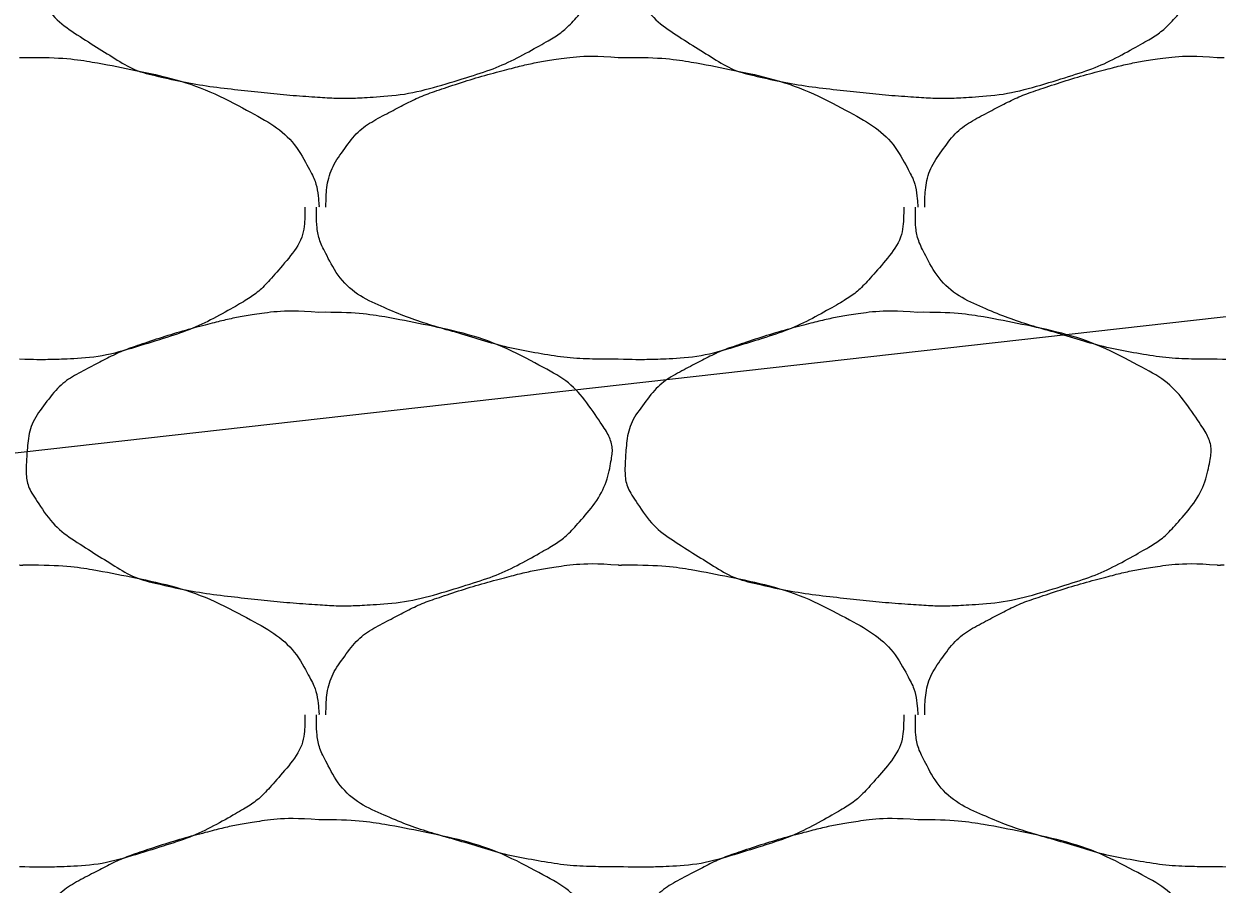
# Model space of a CAD drawing. Extents: x 1373719 to 1374161, y 379835 to 380167.
# Drawn here: x 1373986.861 to 1373987.779, y 379974.372 to 379975.034 of the extents above; entities that cross this region are included whole.
import ezdxf

# ---------------------------------------------------------------- set-up
doc = ezdxf.new("R2010")
doc.units = 0
doc.layers.add('Aggregate Base Course', color=7, linetype='Continuous')
doc.layers.add('T_Drafting', color=7, linetype='Continuous')

msp = doc.modelspace()

# ---------------------------------------------------------------- linework, layer by layer
at = {"layer": 'Aggregate Base Course'}
for points, degree in [([(1373987.08822, 379975.20287), (1373987.11458, 379975.20323), (1373987.14104, 379975.19926), (1373987.16742, 379975.19387), (1373987.19964, 379975.18729), (1373987.22933, 379975.17748), (1373987.25922, 379975.16147), (1373987.27915, 379975.15079), (1373987.29279, 379975.13632), (1373987.30602, 379975.11647), (1373987.31171, 379975.10792), (1373987.31477, 379975.0981), (1373987.31322, 379975.08947), (1373987.31018, 379975.07257), (1373987.30137, 379975.05578), (1373987.28802, 379975.04087), (1373987.27959, 379975.03145), (1373987.27126, 379975.02509), (1373987.26102, 379975.01927), (1373987.24288, 379975.00896), (1373987.225, 379975.00032), (1373987.20522, 379974.99407), (1373987.17967, 379974.986), (1373987.15415, 379974.97951), (1373987.12782, 379974.97787), (1373987.11464, 379974.97705), (1373987.10138, 379974.97699), (1373987.08822, 379974.97787), (1373987.06839, 379974.97919), (1373987.04861, 379974.9811), (1373987.02882, 379974.98327), (1373987.00702, 379974.98566), (1373986.98552, 379974.98909), (1373986.96402, 379974.99407), (1373986.94637, 379974.99815), (1373986.93119, 379975.00759), (1373986.91542, 379975.01747), (1373986.89754, 379975.02867), (1373986.88302, 379975.03959), (1373986.87042, 379975.05887), (1373986.86394, 379975.06878), (1373986.86264, 379975.07939), (1373986.86322, 379975.08947), (1373986.86406, 379975.10407), (1373986.86713, 379975.11878), (1373986.87762, 379975.13267), (1373986.88824, 379975.14673), (1373986.89979, 379975.15426), (1373986.91362, 379975.16147), (1373986.92546, 379975.16765), (1373986.9371, 379975.17344), (1373986.94962, 379975.17767), (1373986.9675, 379975.18371), (1373986.98535, 379975.18911), (1373987.00362, 379975.19387), (1373987.01494, 379975.19682), (1373987.02626, 379975.19926), (1373987.03782, 379975.20107), (1373987.05449, 379975.20368), (1373987.07152, 379975.20431), (1373987.08822, 379975.20287)], 3), ([(1373987.54902, 379975.20287), (1373987.57538, 379975.20323), (1373987.60184, 379975.19926), (1373987.62822, 379975.19387), (1373987.66044, 379975.18729), (1373987.69013, 379975.17748), (1373987.72002, 379975.16147), (1373987.73995, 379975.15079), (1373987.75359, 379975.13632), (1373987.76682, 379975.11647), (1373987.77251, 379975.10792), (1373987.77557, 379975.0981), (1373987.77402, 379975.08947), (1373987.77098, 379975.07257), (1373987.76217, 379975.05578), (1373987.74882, 379975.04087), (1373987.74039, 379975.03145), (1373987.73206, 379975.02509), (1373987.72182, 379975.01927), (1373987.70368, 379975.00896), (1373987.6858, 379975.00032), (1373987.66602, 379974.99407), (1373987.64047, 379974.986), (1373987.61495, 379974.97951), (1373987.58862, 379974.97787), (1373987.57544, 379974.97705), (1373987.56218, 379974.97699), (1373987.54902, 379974.97787), (1373987.52919, 379974.97919), (1373987.50941, 379974.9811), (1373987.48962, 379974.98327), (1373987.46782, 379974.98566), (1373987.44632, 379974.98909), (1373987.42482, 379974.99407), (1373987.40717, 379974.99815), (1373987.39199, 379975.00759), (1373987.37622, 379975.01747), (1373987.35834, 379975.02867), (1373987.34382, 379975.03959), (1373987.33122, 379975.05887), (1373987.32474, 379975.06878), (1373987.32344, 379975.07939), (1373987.32402, 379975.08947), (1373987.32486, 379975.10407), (1373987.32793, 379975.11878), (1373987.33842, 379975.13267), (1373987.34904, 379975.14673), (1373987.36059, 379975.15426), (1373987.37442, 379975.16147), (1373987.38626, 379975.16765), (1373987.3979, 379975.17344), (1373987.41042, 379975.17767), (1373987.4283, 379975.18371), (1373987.44615, 379975.18911), (1373987.46442, 379975.19387), (1373987.47574, 379975.19682), (1373987.48706, 379975.19926), (1373987.49862, 379975.20107), (1373987.51529, 379975.20368), (1373987.53232, 379975.20431), (1373987.54902, 379975.20287)], 3), ([(1373986.85782, 379975.00847), (1373986.85962, 379975.00837), (1373986.86142, 379975.00858), (1373986.86322, 379975.00847)], 2), ([(1373986.86322, 379975.00847), (1373986.88958, 379975.00883), (1373986.91604, 379975.00486), (1373986.94242, 379974.99947), (1373986.97464, 379974.99289), (1373987.00433, 379974.98308), (1373987.03422, 379974.96707), (1373987.05415, 379974.95639), (1373987.07006, 379974.94247), (1373987.08102, 379974.92207), (1373987.08574, 379974.91329), (1373987.08749, 379974.90436), (1373987.08822, 379974.89507), (1373987.08827, 379974.89447), (1373987.08834, 379974.89386), (1373987.08822, 379974.89327)], 3), ([(1373987.09362, 379974.89327), (1373987.09364, 379974.89387), (1373987.09361, 379974.89447), (1373987.09362, 379974.89507), (1373987.09395, 379974.91025), (1373987.09823, 379974.92482), (1373987.10802, 379974.93827), (1373987.11793, 379974.95189), (1373987.13019, 379974.95986), (1373987.14402, 379974.96707), (1373987.15586, 379974.97325), (1373987.1675, 379974.97904), (1373987.18002, 379974.98327), (1373987.1979, 379974.98931), (1373987.21575, 379974.99471), (1373987.23402, 379974.99947), (1373987.24534, 379975.00242), (1373987.25666, 379975.00486), (1373987.26822, 379975.00667), (1373987.28489, 379975.00928), (1373987.30192, 379975.00991), (1373987.31862, 379975.00847)], 3), ([(1373987.31862, 379975.00847), (1373987.32042, 379975.00837), (1373987.32222, 379975.00858), (1373987.32402, 379975.00847)], 2), ([(1373987.32402, 379975.00847), (1373987.35038, 379975.00883), (1373987.37684, 379975.00486), (1373987.40322, 379974.99947), (1373987.43544, 379974.99289), (1373987.46513, 379974.98308), (1373987.49502, 379974.96707), (1373987.51495, 379974.95639), (1373987.53086, 379974.94247), (1373987.54182, 379974.92207), (1373987.54654, 379974.91329), (1373987.54829, 379974.90436), (1373987.54902, 379974.89507), (1373987.54907, 379974.89447), (1373987.54914, 379974.89386), (1373987.54902, 379974.89327)], 3), ([(1373987.55442, 379974.89327), (1373987.55444, 379974.89387), (1373987.55441, 379974.89447), (1373987.55442, 379974.89507), (1373987.55475, 379974.91025), (1373987.55903, 379974.92482), (1373987.56882, 379974.93827), (1373987.57873, 379974.95189), (1373987.59099, 379974.95986), (1373987.60482, 379974.96707), (1373987.61666, 379974.97325), (1373987.6283, 379974.97904), (1373987.64082, 379974.98327), (1373987.6587, 379974.98931), (1373987.67655, 379974.99471), (1373987.69482, 379974.99947), (1373987.70614, 379975.00242), (1373987.71746, 379975.00486), (1373987.72902, 379975.00667), (1373987.74569, 379975.00928), (1373987.76272, 379975.00991), (1373987.77942, 379975.00847)], 3), ([(1373987.77942, 379975.00847), (1373987.78122, 379975.00837), (1373987.78302, 379975.00858), (1373987.78482, 379975.00847)], 2), ([(1373987.07742, 379974.89327), (1373987.07747, 379974.89147), (1373987.07748, 379974.88967), (1373987.07742, 379974.88787), (1373987.07676, 379974.86962), (1373987.06518, 379974.85381), (1373987.05222, 379974.83927), (1373987.04404, 379974.83008), (1373987.03546, 379974.82349), (1373987.02522, 379974.81767), (1373987.00708, 379974.80736), (1373986.9892, 379974.79872), (1373986.96942, 379974.79247), (1373986.94387, 379974.7844), (1373986.91837, 379974.7773), (1373986.89202, 379974.77627), (1373986.88062, 379974.77582), (1373986.86921, 379974.77576), (1373986.85782, 379974.77627)], 3), ([(1373987.31862, 379974.77627), (1373987.31622, 379974.77627), (1373987.31382, 379974.77627), (1373987.31142, 379974.77627), (1373987.29154, 379974.77627), (1373987.27174, 379974.77813), (1373987.25202, 379974.78167), (1373987.23099, 379974.78545), (1373987.21093, 379974.79187), (1373987.19048, 379974.79775), (1373987.17281, 379974.80282), (1373987.15574, 379974.80851), (1373987.13862, 379974.81587), (1373987.11957, 379974.82406), (1373987.1037, 379974.83786), (1373987.09362, 379974.85727), (1373987.08844, 379974.86725), (1373987.08642, 379974.87739), (1373987.08642, 379974.88787), (1373987.08642, 379974.88967), (1373987.08642, 379974.89147), (1373987.08642, 379974.89327)], 3), ([(1373987.53822, 379974.89327), (1373987.53827, 379974.89147), (1373987.53828, 379974.88967), (1373987.53822, 379974.88787), (1373987.53756, 379974.86962), (1373987.52598, 379974.85381), (1373987.51302, 379974.83927), (1373987.50484, 379974.83008), (1373987.49626, 379974.82349), (1373987.48602, 379974.81767), (1373987.46788, 379974.80736), (1373987.45, 379974.79872), (1373987.43022, 379974.79247), (1373987.40467, 379974.7844), (1373987.37917, 379974.7773), (1373987.35282, 379974.77627), (1373987.34142, 379974.77582), (1373987.33001, 379974.77576), (1373987.31862, 379974.77627)], 3), ([(1373987.77942, 379974.77627), (1373987.77702, 379974.77627), (1373987.77462, 379974.77627), (1373987.77222, 379974.77627), (1373987.75234, 379974.77627), (1373987.73254, 379974.77813), (1373987.71282, 379974.78167), (1373987.69179, 379974.78545), (1373987.67173, 379974.79187), (1373987.65128, 379974.79775), (1373987.63361, 379974.80282), (1373987.61654, 379974.80851), (1373987.59942, 379974.81587), (1373987.58037, 379974.82406), (1373987.5645, 379974.83786), (1373987.55442, 379974.85727), (1373987.54924, 379974.86725), (1373987.54722, 379974.87739), (1373987.54722, 379974.88787), (1373987.54722, 379974.88967), (1373987.54722, 379974.89147), (1373987.54722, 379974.89327)], 3), ([(1373987.99902, 379974.89327), (1373987.99907, 379974.89147), (1373987.99908, 379974.88967), (1373987.99902, 379974.88787), (1373987.99836, 379974.86962), (1373987.98678, 379974.85381), (1373987.97382, 379974.83927), (1373987.96564, 379974.83008), (1373987.95706, 379974.82349), (1373987.94682, 379974.81767), (1373987.92868, 379974.80736), (1373987.9108, 379974.79872), (1373987.89102, 379974.79247), (1373987.86547, 379974.7844), (1373987.83997, 379974.7773), (1373987.81362, 379974.77627), (1373987.80222, 379974.77582), (1373987.79081, 379974.77576), (1373987.77942, 379974.77627)], 3), ([(1373987.08822, 379974.81227), (1373987.11458, 379974.81263), (1373987.14104, 379974.80866), (1373987.16742, 379974.80327), (1373987.19964, 379974.79669), (1373987.22933, 379974.78688), (1373987.25922, 379974.77087), (1373987.27915, 379974.76019), (1373987.29279, 379974.74572), (1373987.30602, 379974.72587), (1373987.31171, 379974.71732), (1373987.31477, 379974.7075), (1373987.31322, 379974.69887), (1373987.31018, 379974.68197), (1373987.30137, 379974.66518), (1373987.28802, 379974.65027), (1373987.27959, 379974.64085), (1373987.27126, 379974.63449), (1373987.26102, 379974.62867), (1373987.24288, 379974.61836), (1373987.225, 379974.60972), (1373987.20522, 379974.60347), (1373987.17967, 379974.5954), (1373987.15415, 379974.58891), (1373987.12782, 379974.58727), (1373987.11464, 379974.58645), (1373987.10138, 379974.58639), (1373987.08822, 379974.58727), (1373987.06839, 379974.58859), (1373987.04861, 379974.5905), (1373987.02882, 379974.59267), (1373987.00702, 379974.59506), (1373986.98552, 379974.59849), (1373986.96402, 379974.60347), (1373986.94637, 379974.60755), (1373986.93119, 379974.61699), (1373986.91542, 379974.62687), (1373986.89754, 379974.63807), (1373986.88302, 379974.64899), (1373986.87042, 379974.66827), (1373986.86394, 379974.67818), (1373986.86264, 379974.68879), (1373986.86322, 379974.69887), (1373986.86406, 379974.71347), (1373986.86713, 379974.72818), (1373986.87762, 379974.74207), (1373986.88824, 379974.75613), (1373986.89979, 379974.76366), (1373986.91362, 379974.77087), (1373986.92546, 379974.77705), (1373986.9371, 379974.78284), (1373986.94962, 379974.78707), (1373986.9675, 379974.79311), (1373986.98535, 379974.79851), (1373987.00362, 379974.80327), (1373987.01494, 379974.80622), (1373987.02626, 379974.80866), (1373987.03782, 379974.81047), (1373987.05449, 379974.81308), (1373987.07152, 379974.81371), (1373987.08822, 379974.81227)], 3), ([(1373987.54902, 379974.81227), (1373987.57538, 379974.81263), (1373987.60184, 379974.80866), (1373987.62822, 379974.80327), (1373987.66044, 379974.79669), (1373987.69013, 379974.78688), (1373987.72002, 379974.77087), (1373987.73995, 379974.76019), (1373987.75359, 379974.74572), (1373987.76682, 379974.72587), (1373987.77251, 379974.71732), (1373987.77557, 379974.7075), (1373987.77402, 379974.69887), (1373987.77098, 379974.68197), (1373987.76217, 379974.66518), (1373987.74882, 379974.65027), (1373987.74039, 379974.64085), (1373987.73206, 379974.63449), (1373987.72182, 379974.62867), (1373987.70368, 379974.61836), (1373987.6858, 379974.60972), (1373987.66602, 379974.60347), (1373987.64047, 379974.5954), (1373987.61495, 379974.58891), (1373987.58862, 379974.58727), (1373987.57544, 379974.58645), (1373987.56218, 379974.58639), (1373987.54902, 379974.58727), (1373987.52919, 379974.58859), (1373987.50941, 379974.5905), (1373987.48962, 379974.59267), (1373987.46782, 379974.59506), (1373987.44632, 379974.59849), (1373987.42482, 379974.60347), (1373987.40717, 379974.60755), (1373987.39199, 379974.61699), (1373987.37622, 379974.62687), (1373987.35834, 379974.63807), (1373987.34382, 379974.64899), (1373987.33122, 379974.66827), (1373987.32474, 379974.67818), (1373987.32344, 379974.68879), (1373987.32402, 379974.69887), (1373987.32486, 379974.71347), (1373987.32793, 379974.72818), (1373987.33842, 379974.74207), (1373987.34904, 379974.75613), (1373987.36059, 379974.76366), (1373987.37442, 379974.77087), (1373987.38626, 379974.77705), (1373987.3979, 379974.78284), (1373987.41042, 379974.78707), (1373987.4283, 379974.79311), (1373987.44615, 379974.79851), (1373987.46442, 379974.80327), (1373987.47574, 379974.80622), (1373987.48706, 379974.80866), (1373987.49862, 379974.81047), (1373987.51529, 379974.81308), (1373987.53232, 379974.81371), (1373987.54902, 379974.81227)], 3), ([(1373986.85782, 379974.61787), (1373986.85962, 379974.61777), (1373986.86142, 379974.61798), (1373986.86322, 379974.61787)], 2), ([(1373986.86322, 379974.61787), (1373986.88958, 379974.61823), (1373986.91604, 379974.61426), (1373986.94242, 379974.60887), (1373986.97464, 379974.60229), (1373987.00433, 379974.59248), (1373987.03422, 379974.57647), (1373987.05415, 379974.56579), (1373987.07006, 379974.55187), (1373987.08102, 379974.53147), (1373987.08574, 379974.52269), (1373987.08749, 379974.51376), (1373987.08822, 379974.50447), (1373987.08827, 379974.50387), (1373987.08834, 379974.50326), (1373987.08822, 379974.50267)], 3), ([(1373987.09362, 379974.50267), (1373987.09364, 379974.50327), (1373987.09361, 379974.50387), (1373987.09362, 379974.50447), (1373987.09395, 379974.51965), (1373987.09823, 379974.53422), (1373987.10802, 379974.54767), (1373987.11793, 379974.56129), (1373987.13019, 379974.56926), (1373987.14402, 379974.57647), (1373987.15586, 379974.58265), (1373987.1675, 379974.58844), (1373987.18002, 379974.59267), (1373987.1979, 379974.59871), (1373987.21575, 379974.60411), (1373987.23402, 379974.60887), (1373987.24534, 379974.61182), (1373987.25666, 379974.61426), (1373987.26822, 379974.61607), (1373987.28489, 379974.61868), (1373987.30192, 379974.61931), (1373987.31862, 379974.61787)], 3), ([(1373987.31862, 379974.61787), (1373987.32042, 379974.61777), (1373987.32222, 379974.61798), (1373987.32402, 379974.61787)], 2), ([(1373987.32402, 379974.61787), (1373987.35038, 379974.61823), (1373987.37684, 379974.61426), (1373987.40322, 379974.60887), (1373987.43544, 379974.60229), (1373987.46513, 379974.59248), (1373987.49502, 379974.57647), (1373987.51495, 379974.56579), (1373987.53086, 379974.55187), (1373987.54182, 379974.53147), (1373987.54654, 379974.52269), (1373987.54829, 379974.51376), (1373987.54902, 379974.50447), (1373987.54907, 379974.50387), (1373987.54914, 379974.50326), (1373987.54902, 379974.50267)], 3), ([(1373987.55442, 379974.50267), (1373987.55444, 379974.50327), (1373987.55441, 379974.50387), (1373987.55442, 379974.50447), (1373987.55475, 379974.51965), (1373987.55903, 379974.53422), (1373987.56882, 379974.54767), (1373987.57873, 379974.56129), (1373987.59099, 379974.56926), (1373987.60482, 379974.57647), (1373987.61666, 379974.58265), (1373987.6283, 379974.58844), (1373987.64082, 379974.59267), (1373987.6587, 379974.59871), (1373987.67655, 379974.60411), (1373987.69482, 379974.60887), (1373987.70614, 379974.61182), (1373987.71746, 379974.61426), (1373987.72902, 379974.61607), (1373987.74569, 379974.61868), (1373987.76272, 379974.61931), (1373987.77942, 379974.61787)], 3), ([(1373987.77942, 379974.61787), (1373987.78122, 379974.61777), (1373987.78302, 379974.61798), (1373987.78482, 379974.61787)], 2), ([(1373987.07742, 379974.50267), (1373987.07747, 379974.50087), (1373987.07748, 379974.49907), (1373987.07742, 379974.49727), (1373987.07676, 379974.47902), (1373987.06518, 379974.46321), (1373987.05222, 379974.44867), (1373987.04404, 379974.43948), (1373987.03546, 379974.43289), (1373987.02522, 379974.42707), (1373987.00708, 379974.41676), (1373986.9892, 379974.40812), (1373986.96942, 379974.40187), (1373986.94387, 379974.3938), (1373986.91837, 379974.3867), (1373986.89202, 379974.38567), (1373986.88062, 379974.38522), (1373986.86921, 379974.38516), (1373986.85782, 379974.38567)], 3), ([(1373987.31862, 379974.38567), (1373987.31622, 379974.38567), (1373987.31382, 379974.38567), (1373987.31142, 379974.38567), (1373987.29154, 379974.38567), (1373987.27174, 379974.38753), (1373987.25202, 379974.39107), (1373987.23099, 379974.39485), (1373987.21093, 379974.40127), (1373987.19048, 379974.40715), (1373987.17281, 379974.41222), (1373987.15574, 379974.41791), (1373987.13862, 379974.42527), (1373987.11957, 379974.43346), (1373987.1037, 379974.44726), (1373987.09362, 379974.46667), (1373987.08844, 379974.47665), (1373987.08642, 379974.48679), (1373987.08642, 379974.49727), (1373987.08642, 379974.49907), (1373987.08642, 379974.50087), (1373987.08642, 379974.50267)], 3), ([(1373987.53822, 379974.50267), (1373987.53827, 379974.50087), (1373987.53828, 379974.49907), (1373987.53822, 379974.49727), (1373987.53756, 379974.47902), (1373987.52598, 379974.46321), (1373987.51302, 379974.44867), (1373987.50484, 379974.43948), (1373987.49626, 379974.43289), (1373987.48602, 379974.42707), (1373987.46788, 379974.41676), (1373987.45, 379974.40812), (1373987.43022, 379974.40187), (1373987.40467, 379974.3938), (1373987.37917, 379974.3867), (1373987.35282, 379974.38567), (1373987.34142, 379974.38522), (1373987.33001, 379974.38516), (1373987.31862, 379974.38567)], 3), ([(1373987.77942, 379974.38567), (1373987.77702, 379974.38567), (1373987.77462, 379974.38567), (1373987.77222, 379974.38567), (1373987.75234, 379974.38567), (1373987.73254, 379974.38753), (1373987.71282, 379974.39107), (1373987.69179, 379974.39485), (1373987.67173, 379974.40127), (1373987.65128, 379974.40715), (1373987.63361, 379974.41222), (1373987.61654, 379974.41791), (1373987.59942, 379974.42527), (1373987.58037, 379974.43346), (1373987.5645, 379974.44726), (1373987.55442, 379974.46667), (1373987.54924, 379974.47665), (1373987.54722, 379974.48679), (1373987.54722, 379974.49727), (1373987.54722, 379974.49907), (1373987.54722, 379974.50087), (1373987.54722, 379974.50267)], 3), ([(1373987.99902, 379974.50267), (1373987.99907, 379974.50087), (1373987.99908, 379974.49907), (1373987.99902, 379974.49727), (1373987.99836, 379974.47902), (1373987.98678, 379974.46321), (1373987.97382, 379974.44867), (1373987.96564, 379974.43948), (1373987.95706, 379974.43289), (1373987.94682, 379974.42707), (1373987.92868, 379974.41676), (1373987.9108, 379974.40812), (1373987.89102, 379974.40187), (1373987.86547, 379974.3938), (1373987.83997, 379974.3867), (1373987.81362, 379974.38567), (1373987.80222, 379974.38522), (1373987.79081, 379974.38516), (1373987.77942, 379974.38567)], 3), ([(1373987.08822, 379974.42167), (1373987.11458, 379974.42203), (1373987.14104, 379974.41806), (1373987.16742, 379974.41267), (1373987.19964, 379974.40609), (1373987.22933, 379974.39628), (1373987.25922, 379974.38027), (1373987.27915, 379974.36959), (1373987.29279, 379974.35512), (1373987.30602, 379974.33527), (1373987.31171, 379974.32672), (1373987.31477, 379974.3169), (1373987.31322, 379974.30827), (1373987.31018, 379974.29137), (1373987.30137, 379974.27458), (1373987.28802, 379974.25967), (1373987.27959, 379974.25025), (1373987.27126, 379974.24389), (1373987.26102, 379974.23807), (1373987.24288, 379974.22776), (1373987.225, 379974.21912), (1373987.20522, 379974.21287), (1373987.17967, 379974.2048), (1373987.15415, 379974.19831), (1373987.12782, 379974.19667), (1373987.11464, 379974.19585), (1373987.10138, 379974.19579), (1373987.08822, 379974.19667), (1373987.06839, 379974.19799), (1373987.04861, 379974.1999), (1373987.02882, 379974.20207), (1373987.00702, 379974.20446), (1373986.98552, 379974.20789), (1373986.96402, 379974.21287), (1373986.94637, 379974.21695), (1373986.93119, 379974.22639), (1373986.91542, 379974.23627), (1373986.89754, 379974.24747), (1373986.88302, 379974.25839), (1373986.87042, 379974.27767), (1373986.86394, 379974.28758), (1373986.86264, 379974.29819), (1373986.86322, 379974.30827), (1373986.86406, 379974.32287), (1373986.86713, 379974.33758), (1373986.87762, 379974.35147), (1373986.88824, 379974.36553), (1373986.89979, 379974.37306), (1373986.91362, 379974.38027), (1373986.92546, 379974.38645), (1373986.9371, 379974.39224), (1373986.94962, 379974.39647), (1373986.9675, 379974.40251), (1373986.98535, 379974.40791), (1373987.00362, 379974.41267), (1373987.01494, 379974.41562), (1373987.02626, 379974.41806), (1373987.03782, 379974.41987), (1373987.05449, 379974.42248), (1373987.07152, 379974.42311), (1373987.08822, 379974.42167)], 3), ([(1373987.54902, 379974.42167), (1373987.57538, 379974.42203), (1373987.60184, 379974.41806), (1373987.62822, 379974.41267), (1373987.66044, 379974.40609), (1373987.69013, 379974.39628), (1373987.72002, 379974.38027), (1373987.73995, 379974.36959), (1373987.75359, 379974.35512), (1373987.76682, 379974.33527), (1373987.77251, 379974.32672), (1373987.77557, 379974.3169), (1373987.77402, 379974.30827), (1373987.77098, 379974.29137), (1373987.76217, 379974.27458), (1373987.74882, 379974.25967), (1373987.74039, 379974.25025), (1373987.73206, 379974.24389), (1373987.72182, 379974.23807), (1373987.70368, 379974.22776), (1373987.6858, 379974.21912), (1373987.66602, 379974.21287), (1373987.64047, 379974.2048), (1373987.61495, 379974.19831), (1373987.58862, 379974.19667), (1373987.57544, 379974.19585), (1373987.56218, 379974.19579), (1373987.54902, 379974.19667), (1373987.52919, 379974.19799), (1373987.50941, 379974.1999), (1373987.48962, 379974.20207), (1373987.46782, 379974.20446), (1373987.44632, 379974.20789), (1373987.42482, 379974.21287), (1373987.40717, 379974.21695), (1373987.39199, 379974.22639), (1373987.37622, 379974.23627), (1373987.35834, 379974.24747), (1373987.34382, 379974.25839), (1373987.33122, 379974.27767), (1373987.32474, 379974.28758), (1373987.32344, 379974.29819), (1373987.32402, 379974.30827), (1373987.32486, 379974.32287), (1373987.32793, 379974.33758), (1373987.33842, 379974.35147), (1373987.34904, 379974.36553), (1373987.36059, 379974.37306), (1373987.37442, 379974.38027), (1373987.38626, 379974.38645), (1373987.3979, 379974.39224), (1373987.41042, 379974.39647), (1373987.4283, 379974.40251), (1373987.44615, 379974.40791), (1373987.46442, 379974.41267), (1373987.47574, 379974.41562), (1373987.48706, 379974.41806), (1373987.49862, 379974.41987), (1373987.51529, 379974.42248), (1373987.53232, 379974.42311), (1373987.54902, 379974.42167)], 3)]:
    msp.add_open_spline(points, degree=degree, dxfattribs=at)
at = {"layer": 'T_Drafting'}
msp.add_lwpolyline([(1373907.34745, 379968.92445), (1373923.89364, 379968.84821), (1373942.81032, 379971.01502), (1373964.30393, 379972.17037), (1373992.0776, 379975.29122), (1374006.81599, 379975.48901), (1374019.98432, 379975.48901)], dxfattribs=at)

doc.saveas('drawing.dxf')
